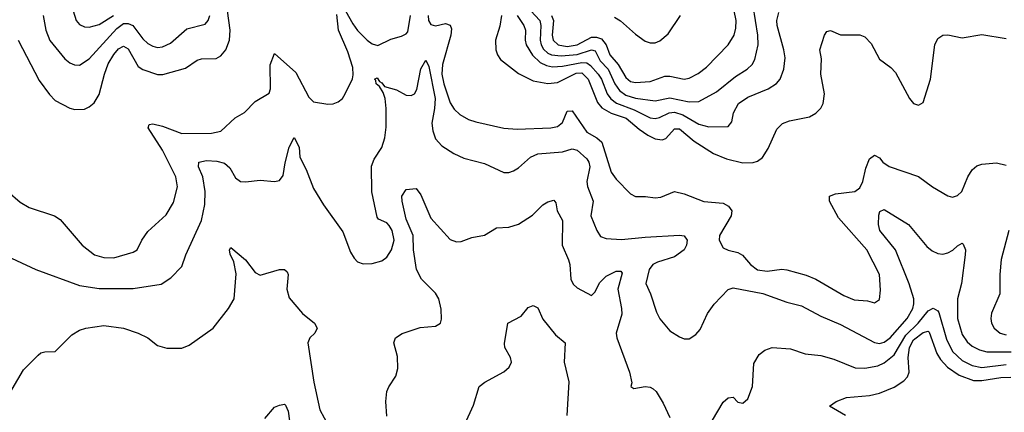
# Model space of a CAD drawing. Header units: inches. Extents: x 884549 to 1028252, y 526810 to 653624.
# Tile 798 of 1056: x 964464 to 968502, y 611805 to 613413. Entities that reach past the tile are written whole.
import ezdxf

# ---------------------------------------------------------------- set-up
doc = ezdxf.new("R2010")
doc.units = ezdxf.units.IN
doc.header["$MEASUREMENT"] = 0
doc.layers.add('A9661', color=7, linetype='Continuous')

msp = doc.modelspace()

# ---------------------------------------------------------------- linework, layer by layer
at = {"layer": 'A9661', "color": 5}
for points, elevation in [([(966560.9, 613450), (966596.9, 613410), (966602.2, 613390), (966598.8, 613330), (966602.4, 613310), (966612, 613292), (966630, 613276.5), (966645.5, 613270), (966685.2, 613265.2), (966750, 613270.2), (966810, 613290.3), (966825.1, 613285.1), (966845.4, 613245.4), (966878.3, 613210), (966905.3, 613150), (966923.6, 613123.6), (966950, 613104.1), (966990, 613092), (967070, 613080.8), (967130, 613093.8), (967210, 613076.6), (967250, 613078.8), (967321.9, 613118.1), (967399.8, 613180.2), (967447.7, 613210), (967468.1, 613230), (967479.1, 613250), (967492.5, 613310), (967491.1, 613350), (967472.7, 613470)], 2260), ([(964415.8, 612710), (964466.5, 612666.5), (964503.9, 612643.9), (964607.3, 612610), (964630, 612594.9), (964720.2, 612490), (964770.6, 612450.6), (964810, 612439), (964850, 612438.2), (964930, 612461.3), (964946.9, 612470), (964966, 612510), (964990, 612545.6), (965065.6, 612614.4), (965095.7, 612664.3), (965111.1, 612728.9), (965104.9, 612770), (965050, 612878.4), (964990.8, 612970), (964995.8, 612984.2), (965010, 612986.2), (965050, 612976.9), (965130, 612947.7), (965251.5, 612948.5), (965290, 612956.2), (965348.6, 613011.4), (965386.7, 613033.3), (965430, 613078.3), (965488.2, 613111.8), (965492.9, 613130), (965491.9, 613228.1), (965510, 613274.4), (965596.8, 613196.8), (965650, 613096.5), (965670, 613077), (965727.9, 613067.9), (965750, 613069.3), (965770, 613076.8), (965787.6, 613090), (965799.3, 613110), (965828.9, 613171.1), (965832.3, 613187.7), (965830, 613218), (965810, 613281.6), (965771.3, 613370), (965765.7, 613434.3)], 2180), ([(964458.2, 613330), (964544.6, 613164.6), (964586.2, 613106.2), (964610, 613082.4), (964670, 613050.2), (964690, 613045.4), (964730, 613047.3), (964750, 613056.2), (964770, 613072.4), (964790, 613107), (964811.6, 613190), (964827.9, 613232.1), (964850, 613270.6), (964870, 613293.8), (964890, 613305), (964910, 613293.9), (964950, 613222), (964970, 613209), (965030, 613188.2), (965051.9, 613188.1), (965144.7, 613215.3), (965192.5, 613247.5), (965210, 613252.6), (965270, 613254), (965290, 613265.2), (965310, 613290.2), (965324.8, 613330), (965327.2, 613370), (965317.1, 613450)], 2220), ([(964560.6, 613430), (964571.4, 613370), (964587.6, 613327.6), (964650, 613252.6), (964670, 613236.5), (964688.7, 613228.7), (964710, 613227.6), (964750, 613253.5), (964862.6, 613377.4), (964890, 613397.1), (964910, 613397.8), (964929.1, 613389.1), (964970, 613334.8), (964990, 613315.5), (965010, 613304.4), (965030, 613299.8), (965050, 613302.4), (965082.4, 613317.6), (965150, 613375.3), (965224.6, 613395.4), (965238, 613410), (965244.4, 613430)], 2240), ([(964683.6, 613450), (964696.6, 613410), (964710, 613394), (964730, 613383.7), (964750, 613382.7), (964790, 613393.9), (964849.6, 613430.4)], 2260), ([(965800.5, 613450), (965830, 613396), (965849.6, 613369.6), (965890, 613329.6), (965910, 613314), (965932.7, 613307.3), (965986.6, 613333.4), (966030, 613345.5), (966050, 613355.7), (966056.1, 613363.9), (966067.4, 613430)], 2180), ([(966139.7, 613430), (966141.2, 613410), (966150, 613392.9), (966170, 613388.4), (966210, 613398.1), (966230.3, 613390.3), (966235.9, 613375.9), (966233.2, 613350), (966198.1, 613230), (966195.1, 613190), (966203.6, 613150), (966230, 613072.4), (966246.8, 613046.8), (966270, 613025.6), (966305.1, 613005.1), (966334.9, 612994.9), (966450, 612969.5), (966505, 612965), (966642, 612970), (966670, 612975.2), (966690, 612992.5), (966710, 613038.2), (966730, 613040.5), (966790, 612952.8), (966831.6, 612930), (966851.7, 612911.7), (966890, 612789), (966910, 612760.7), (966970, 612699.5), (966990, 612688.5), (967031, 612689), (967070, 612683.2), (967093.8, 612686.2), (967150, 612709.4), (967190, 612700.5), (967270, 612668.1), (967350, 612661.6), (967371.3, 612650), (967384.5, 612630), (967382.3, 612610), (967334.7, 612530), (967332.8, 612510), (967350, 612478.4), (967369.2, 612469.2), (967410, 612460.2), (967428.9, 612448.9), (967461.1, 612410), (967490, 612389), (967530, 612383.8), (967590, 612390.9), (967610, 612388.9), (967690, 612367.1), (967729.7, 612350.3), (967843.9, 612284), (967885.9, 612265.9), (967941.1, 612261.1), (967970, 612253), (967990, 612267.3), (967994.6, 612305.4), (967990.7, 612370), (967938.9, 612470), (967822.3, 612602.3), (967785.6, 612670), (967785.6, 612690), (967810, 612699.8), (967889.9, 612710.1), (967910, 612724.8), (967922.6, 612750), (967935, 612805), (967950, 612843.2), (967970, 612858.2), (967990, 612848), (968003.5, 612830), (968030, 612811.5), (968150, 612770.6), (968208.3, 612728.3), (968270, 612691.3), (968290, 612686.3), (968310, 612692.6), (968328.2, 612710), (968352.1, 612770), (968370, 612798.5), (968390, 612814.3), (968410, 612820.9), (968470, 612827.6), (968510, 612816.9)], 2180), ([(966440.5, 613430), (966433.2, 613386.8), (966416, 613330), (966416.8, 613290), (966423.3, 613270), (966436.6, 613250), (966510, 613192.3), (966570, 613162.6), (966630, 613151.6), (966670, 613155.9), (966746, 613194), (966770, 613195.2), (966796.1, 613170), (966834.2, 613074.2), (966852.4, 613052.4), (966890, 613030.8), (966951.1, 613010), (967004.4, 612964.4), (967040.2, 612940.2), (967070, 612924.6), (967099.3, 612920.7), (967113.8, 612926.2), (967150, 612966.9), (967170, 612966.4), (967230, 612916.1), (967310, 612865.3), (967363.2, 612843.2), (967430, 612826.5), (967472.2, 612827.8), (967490, 612833.9), (967510, 612848.5), (967534.5, 612885.5), (967570, 612964.6), (967592.6, 612987.4), (967621.3, 612998.7), (967704, 613016), (967729.9, 613030.1), (967749.8, 613050.2), (967758.8, 613070), (967764.5, 613110), (967750.5, 613190), (967752.9, 613252.9), (967745.2, 613290), (967764.4, 613350), (967774.9, 613365.1), (967790, 613368.7), (967830, 613351.7), (967910, 613351.6), (967930, 613342.6), (967955.9, 613315.9), (967990, 613251.6), (968037.5, 613217.5), (968056.5, 613196.5), (968114, 613090), (968130, 613070.4), (968150, 613063.1), (968170, 613074), (968199.9, 613170), (968216.7, 613310), (968230, 613336.2), (968250, 613349.2), (968270, 613351.8), (968330, 613338.5), (968410, 613352), (968510, 613335.9)], 2220), ([(966505.1, 613430), (966531.8, 613390), (966538.8, 613370), (966536.9, 613330), (966541.3, 613310), (966567.6, 613267.6), (966598.6, 613238.6), (966625.3, 613225.3), (966650, 613219.6), (966690, 613222.3), (966770, 613237.9), (966790, 613236.3), (966805.4, 613225.4), (966836.8, 613190), (966850, 613170), (966874, 613110), (966889, 613089), (966912, 613072), (966984.6, 613044.6), (967050, 613010.8), (967070, 613008), (967088, 613012), (967128.3, 613031.7), (967150, 613034), (967183.4, 613023.4), (967250, 612985), (967290, 612974.2), (967370, 612976.2), (967385.4, 612994.6), (967392.1, 613032.1), (967412.2, 613070), (967450, 613095.5), (967534, 613130), (967567.6, 613152.4), (967582.5, 613170), (967597.5, 613210), (967603.1, 613256.9), (967598.8, 613290), (967570.8, 613390), (967569.9, 613410), (967577.3, 613442.7)], 2240), ([(966645.5, 613430), (966653.1, 613410), (966648.5, 613350), (966652.1, 613330), (966672.8, 613310), (966710, 613303.7), (966750, 613310.3), (966810, 613341), (966830, 613341.4), (966850, 613335.1), (966869.8, 613310), (966883.9, 613270), (966918.2, 613230), (966950, 613176.9), (966970, 613160.7), (966990, 613155.4), (967050, 613159.9), (967110, 613182.3), (967130, 613182.6), (967190, 613170.1), (967210, 613173.3), (967247.4, 613192.6), (967281.6, 613218.4), (967369.2, 613310.8), (967394, 613350), (967401.4, 613378.6), (967402.3, 613410), (967394, 613450)], 2280), ([(966904.2, 613424.2), (966928.9, 613408.9), (966990, 613353.8), (967030, 613324.7), (967050, 613318.2), (967070, 613319.1), (967090, 613326.6), (967124.4, 613355.6), (967174, 613430)], 2320), ([(964250, 612519.3), (964530.1, 612390.1), (964710, 612324.2), (964790, 612312.6), (964930, 612312.6), (965044, 612330), (965084.2, 612355.8), (965130, 612403), (965146.4, 612450), (965210, 612590.4), (965223.5, 612656.5), (965225.3, 612710), (965216, 612770), (965198.4, 612810), (965199.7, 612830), (965230, 612837), (965273.6, 612833.6), (965305, 612825), (965326.6, 612806.6), (965350, 612766), (965370, 612750.4), (965390, 612748.5), (965450, 612756.5), (965510, 612750.3), (965530, 612754), (965545.2, 612774.8), (965552.7, 612827.3), (965570, 612890.7), (965590, 612930.4), (965610, 612890.5), (965613.3, 612850), (965639.8, 612799.8), (965670, 612721.7), (965710, 612654.9), (965790, 612544.9), (965821.3, 612461.3), (965836, 612436), (965850, 612422), (965873.7, 612413.7), (965910, 612414.4), (965950, 612425.5), (965970, 612441.1), (965989.8, 612470), (965999.6, 612510), (965991.9, 612550), (965979.5, 612570), (965970, 612580.7), (965936.3, 612596.3), (965930, 612604.5), (965908.5, 612708.5), (965906.6, 612813.4), (965918, 612842), (965950, 612890.4), (965961.7, 612930), (965967.1, 612972.9), (965968, 613050), (965962.7, 613090), (965954.9, 613114.9), (965939.9, 613139.9), (965926.5, 613150), (965924.8, 613164.8), (965919.6, 613170), (965930, 613175.2), (965939.5, 613159.5), (965950, 613154.2), (965960.3, 613140.3), (966010, 613126.6), (966050, 613104.4), (966070, 613102.4), (966082.9, 613110), (966093, 613127), (966110, 613212.2), (966130, 613247), (966142, 613222), (966168.4, 613090), (966166.2, 613050), (966154.5, 612990), (966158.2, 612958.2), (966170, 612924.9), (966196.3, 612896.3), (966245.2, 612865.2), (966286.2, 612846.2), (966370, 612824.4), (966450, 612787.4), (966470, 612787.4), (966490, 612794.6), (966510, 612806), (966558.7, 612850), (966590, 612863.9), (966690, 612872.2), (966730, 612884.6), (966750, 612878.5), (966790, 612843.8), (966798, 612830), (966802.2, 612810), (966790.6, 612750), (966793.4, 612730), (966816.3, 612670), (966806.3, 612610), (966831.1, 612550), (966845.9, 612525.9), (966870, 612516.5), (966932.4, 612512.4), (967030, 612523), (967170, 612531.2), (967190, 612528.5), (967202, 612510), (967199.4, 612490), (967189.3, 612470), (967150, 612441.6), (967079.8, 612420.2), (967061.5, 612410), (967046.5, 612390), (967032.3, 612332.3), (967050.9, 612290.9), (967075.7, 612215.7), (967090, 612188.2), (967130, 612139.5), (967170, 612113.7), (967190, 612106.7), (967210, 612106.7), (967236.8, 612123.2), (967255, 612144.9), (967285.3, 612210), (967312.1, 612247.9), (967370, 612308.1), (967390, 612315), (967512.2, 612292.2), (967610, 612255.8), (967670, 612241.2), (967750, 612198.3), (967830, 612164.8), (967970, 612091.1), (967990, 612087.6), (968010, 612091.9), (968034.5, 612110), (968104.5, 612190), (968126.6, 612230), (968131.1, 612250), (968130.7, 612270), (968111.6, 612331.6), (968056, 612470), (967992.2, 612550), (967986, 612574), (967987.4, 612612.6), (967991.9, 612628.1), (968010, 612635.5), (968110, 612575), (968184.7, 612484.7), (968206.6, 612466.6), (968230, 612455.3), (968250, 612453.3), (968270, 612457.7), (968290.8, 612469.2), (968310, 612487.2), (968330, 612498), (968334.2, 612494.2), (968342.7, 612470), (968342.4, 612450), (968326.8, 612333.2), (968310.1, 612270), (968310.6, 612190), (968330, 612123.2), (968350, 612093.9), (968370, 612076.6), (968400.8, 612060.8), (968430, 612052.9), (968530, 612052.3)], 2160), ([(965969.8, 611790), (965966.2, 611850), (965969.8, 611890), (965977.7, 611910), (966006.4, 611953.6), (966015.2, 611984.8), (966013.7, 612033.7), (965998.4, 612090), (966006, 612110), (966032.4, 612127.6), (966107.2, 612152.8), (966170, 612158), (966189.5, 612170), (966194, 612186), (966192.7, 612227.3), (966182.8, 612270), (966170, 612292.6), (966111.8, 612350), (966091.5, 612390), (966079.3, 612470), (966077.9, 612530), (966050, 612596.3), (966032.8, 612670), (966032, 612690), (966050, 612717.3), (966090, 612722), (966110, 612695.8), (966150, 612599.7), (966230, 612513.1), (966256.3, 612503.7), (966275.6, 612504.4), (966318.3, 612521.7), (966370, 612530.4), (966419.2, 612560.8), (966470, 612563.6), (966510, 612575.8), (966566.8, 612613.2), (966610, 612654.7), (966630, 612667.6), (966654.6, 612674.6), (966662.8, 612662.8), (966668.1, 612630), (966690, 612590.7), (966689.3, 612490), (966715.6, 612430), (966721, 612410), (966724.7, 612350), (966734.6, 612330), (966750, 612314.6), (966810, 612283.1), (966822.6, 612297.4), (966843.2, 612336.8), (966870, 612363.2), (966910, 612383.8), (966930, 612382.6), (966935.2, 612375.2), (966917.9, 612310), (966933.1, 612230), (966933.2, 612206.8), (966911, 612130), (966913.7, 612110), (966965.8, 611970), (966974.4, 611925.6), (966971.1, 611911.1), (966982.8, 611902.8), (967030, 611910.4), (967050, 611908.7), (967062, 611902), (967074.9, 611890), (967103.1, 611843.1), (967130, 611784.6)], 2140), ([(968520.2, 612550), (968489.3, 612430.7), (968484.2, 612370), (968484.5, 612290), (968450, 612211.8), (968447.1, 612190), (968449.4, 612170), (968460.2, 612150), (968484.9, 612130), (968510, 612122.9)], 2180), ([(964410, 611860.7), (964480.5, 611979.5), (964540.5, 612039.5), (964551.5, 612048.5), (964567.3, 612052.7), (964610, 612054), (964677.7, 612122.3), (964710, 612141.6), (964735.3, 612150), (964810, 612161.2), (964890, 612149.3), (964950.4, 612130), (964990.1, 612110.1), (965030, 612078.3), (965067.3, 612067.3), (965130, 612067.7), (965159.7, 612080.3), (965257.7, 612150), (965320.5, 612230), (965343.5, 612270), (965352.8, 612372.8), (965342.1, 612422.1), (965327.6, 612452.4), (965324.4, 612470), (965330, 612480.5), (965390.3, 612430), (965430, 612378.4), (965450, 612366.7), (965530.3, 612390.3), (965550.3, 612390.3), (965561.1, 612381.1), (965564.9, 612370), (965559.6, 612310), (965570, 612274), (965623.7, 612210), (965673.4, 612170), (965684.9, 612150), (965675.2, 612130), (965653.8, 612110), (965645.8, 612090), (965671.2, 611928.8), (965695.1, 611815.1), (965730.2, 611750)], 2140), ([(966290, 611756), (966325.6, 611834.4), (966349.4, 611910.6), (966371.9, 611928.1), (966450, 611970.6), (966472, 611990), (966482, 612010), (966477, 612030), (966454.5, 612070), (966452.7, 612087.3), (966466, 612170), (966520.9, 612199.1), (966550, 612234), (966570, 612243.1), (966590, 612233), (966610, 612186.7), (966662, 612122), (966701.5, 612090), (966697, 612010), (966717.1, 611930), (966708.4, 611791.6)], 2120), ([(967283.6, 611736.4), (967350, 611847.2), (967370, 611864.4), (967390, 611867.3), (967410, 611846.4), (967430, 611843), (967450, 611861), (967469.6, 611910.4), (967475.4, 612004.6), (967497.6, 612042.4), (967519.8, 612060.2), (967550, 612070.2), (967625.2, 612065.2), (967685.2, 612045.2), (967750, 612037.4), (967803.2, 612023.2), (967890, 611986.7), (967930, 611985.4), (967984.1, 611996), (968010, 612008.1), (968050, 612040.7), (968098.9, 612121.1), (968149.7, 612170), (968190, 612220.8), (968210, 612232.2), (968230, 612220.9), (968233.6, 612213.6), (968265.2, 612105.2), (968290, 612054.7), (968330, 612016.7), (968370, 611996.5), (968410, 611988.9), (968510, 612000.6)], 2140), ([(967851.6, 611791.6), (967785.2, 611830), (967812.7, 611850), (967854.7, 611865.3), (967950, 611874.3), (967990, 611884), (968050, 611908.8), (968090, 611933.5), (968105.2, 611950), (968112.3, 611970), (968107.4, 612030), (968112.8, 612070), (968130, 612102.6), (968170, 612131.5), (968190, 612138), (968193.9, 612133.9), (968226.1, 612046.1), (968241.1, 612021.1), (968269.6, 611989.6), (968317.6, 611957.6), (968375.8, 611935.8), (968410, 611934.8), (968488.2, 611948.2), (968529, 611949)], 2120), ([(965470, 611779.3), (965510, 611826.7), (965530, 611834.9), (965550, 611838), (965554.4, 611834.4), (965566, 611810), (965571, 611770)], 2120)]:
    msp.add_lwpolyline(points, dxfattribs=dict(at, elevation=elevation))

doc.saveas('drawing.dxf')
